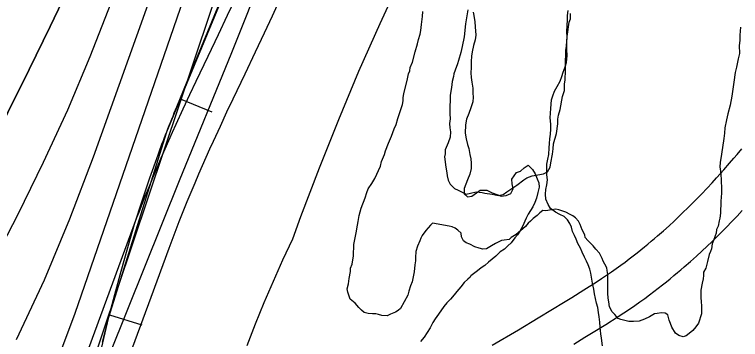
# Model space of a CAD drawing. Extents: x 3180038 to 3217926, y 922069 to 947485.
# Drawn here: x 3193371 to 3193903, y 944482 to 944720 of the extents above; entities that cross this region are included whole.
import ezdxf

# ---------------------------------------------------------------- set-up
doc = ezdxf.new("R2010")
doc.units = 0
for name, color, linetype in [('V-BORW-LINE', 7, 'Continuous'), ('V-LEVE-TOET', 7, 'Continuous'), ('V-ROAD-CNTR', 7, 'Continuous'), ('V-SITE-VEGE', 7, 'Continuous'), ('V-TOPO-DPTH', 7, 'Continuous'), ('V-TOPO-MAJR', 7, 'Continuous'), ('V-TOPO-MINR', 7, 'Continuous'), ('V-TOPO-SHOR', 7, 'Continuous')]:
    doc.layers.add(name, color=color, linetype=linetype)

msp = doc.modelspace()

# ---------------------------------------------------------------- linework, layer by layer
at = {"layer": 'V-BORW-LINE'}
for p, q in [((3193519.65, 944726.09), (3193511.94, 944707.77)), ((3193511.94, 944707.77), (3193504.36, 944689.37)), ((3193504.36, 944689.37), (3193496.78, 944670.98)), ((3193496.78, 944670.98), (3193489.28, 944652.55)), ((3193492.01, 944658.58), (3193515.1, 944648.99)), ((3193475.47, 944617.38), (3193469.45, 944600.53)), ((3193469.45, 944600.53), (3193463.82, 944583.55)), ((3193463.82, 944583.55), (3193458.27, 944566.54)), ((3193458.27, 944566.54), (3193453.4, 944549.32)), ((3193453.4, 944549.32), (3193448.54, 944532.1)), ((3193448.54, 944532.1), (3193443.8, 944514.85)), ((3193443.8, 944514.85), (3193439.21, 944497.56)), ((3193440.09, 944500.37), (3193463.95, 944492.92)), ((3193439.21, 944497.56), (3193434.89, 944480.19))]:
    msp.add_line(p, q, dxfattribs=at)
for points in [[(3193542.84, 944781.06), (3193481.85, 944634.09)], [(3193481.85, 944634.09), (3193439.21, 944497.56)], [(3193439.21, 944497.56), (3193406.77, 944358.06)]]:
    msp.add_lwpolyline(points, dxfattribs=at)
msp.add_spline([(3193489.28, 944652.55), (3193481.85, 944634.09), (3193475.47, 944617.38)], degree=3, dxfattribs=at)
at = {"layer": 'V-LEVE-TOET'}
for points in [[(3193440.62, 944472.1), (3193491.45, 944598.75), (3193491.45, 944598.75), (3193529.84, 944692.6), (3193529.84, 944692.6), (3193579.68, 944817.61), (3193579.68, 944817.61), (3193607.64, 944892.07), (3193623.57, 944933), (3193623.57, 944933), (3193650.11, 945004.62), (3193660.44, 945032.83), (3193660.44, 945032.83), (3193671.96, 945054.71), (3193683.67, 945076.46)], [(3193654.23, 944748.25), (3193638.2, 944713.53), (3193622.78, 944678.54), (3193607.97, 944643.28), (3193593.79, 944607.77), (3193580.22, 944572.02), (3193574.23, 944555.62), (3193574.23, 944555.62), (3193567.01, 944540.24), (3193560.05, 944524.73), (3193553.36, 944509.11), (3193546.95, 944493.37), (3193540.82, 944477.52)]]:
    msp.add_lwpolyline(points, dxfattribs=at)
at = {"layer": 'V-ROAD-CNTR'}
for points in [[(3193424.9, 944475.9), (3193442.49, 944523.69), (3193451.34, 944547.58), (3193455.8, 944559.53), (3193460.28, 944571.49), (3193461.8, 944575.49), (3193463.32, 944579.45), (3193466.36, 944587.16), (3193469.36, 944594.61), (3193472.33, 944601.8), (3193475.25, 944608.73), (3193478.13, 944615.42), (3193480.94, 944621.88), (3193483.7, 944628.11), (3193486.4, 944634.14), (3193489.04, 944639.97), (3193494.2, 944651.19), (3193499.09, 944661.68), (3193503.71, 944671.49), (3193512.41, 944689.81), (3193520.04, 944705.79), (3193526.67, 944719.76), (3193532.43, 944731.99), (3193537.42, 944742.72)], [(3193453.05, 944465.53), (3193470.63, 944513.29), (3193479.46, 944537.13), (3193483.9, 944549.03), (3193488.35, 944560.9), (3193489.82, 944564.78), (3193491.28, 944568.57), (3193494.22, 944576.05), (3193497.14, 944583.27), (3193500.02, 944590.24), (3193502.86, 944596.98), (3193505.66, 944603.5), (3193508.41, 944609.81), (3193511.11, 944615.91), (3193513.75, 944621.81), (3193516.34, 944627.52), (3193521.42, 944638.59), (3193526.26, 944648.95), (3193530.83, 944658.67), (3193539.5, 944676.91), (3193547.12, 944692.9), (3193553.79, 944706.94), (3193559.6, 944719.27), (3193564.62, 944730.07)], [(3193720.7, 944477.94), (3193739.89, 944489.36), (3193754.22, 944497.97), (3193764.93, 944504.47), (3193772.93, 944509.37), (3193778.9, 944513.07), (3193787.85, 944518.67), (3193796.73, 944524.3), (3193800.67, 944526.86), (3193804.42, 944529.36), (3193808.02, 944531.82), (3193811.48, 944534.25), (3193814.81, 944536.64), (3193818, 944538.98), (3193821.07, 944541.28), (3193824.03, 944543.54), (3193826.87, 944545.75), (3193829.6, 944547.92), (3193832.24, 944550.05), (3193834.77, 944552.13), (3193837.21, 944554.16), (3193839.56, 944556.15), (3193841.8, 944558.08), (3193846.18, 944561.91), (3193850.23, 944565.55), (3193853.99, 944569), (3193857.48, 944572.29), (3193860.73, 944575.4), (3193863.76, 944578.36), (3193866.59, 944581.15), (3193869.22, 944583.8), (3193871.67, 944586.3), (3193873.95, 944588.66), (3193878.24, 944593.16), (3193881.94, 944597.13), (3193885.16, 944600.65), (3193887.97, 944603.75), (3193890.4, 944606.48), (3193894.67, 944611.34), (3193897.83, 944615.01), (3193900.19, 944617.78), (3193903.73, 944621.98)], [(3193780.55, 944478.86), (3193788.66, 944483.83), (3193794.75, 944487.6), (3193803.84, 944493.28), (3193812.94, 944499.06), (3193817.15, 944501.79), (3193821.21, 944504.5), (3193825.11, 944507.16), (3193828.84, 944509.78), (3193832.43, 944512.36), (3193835.87, 944514.88), (3193839.18, 944517.36), (3193842.36, 944519.79), (3193845.41, 944522.17), (3193848.35, 944524.5), (3193851.17, 944526.78), (3193853.89, 944529.01), (3193856.5, 944531.19), (3193859.02, 944533.32), (3193861.46, 944535.41), (3193866.09, 944539.47), (3193870.41, 944543.35), (3193874.41, 944547.03), (3193878.13, 944550.52), (3193881.58, 944553.83), (3193884.79, 944556.96), (3193887.78, 944559.92), (3193890.57, 944562.72), (3193893.16, 944565.37), (3193895.59, 944567.88), (3193900.07, 944572.59), (3193903.97, 944576.77)]]:
    msp.add_lwpolyline(points, dxfattribs=at)
at = {"layer": 'V-SITE-VEGE'}
for points in [[(3193676.99, 944567.42), (3193675.36, 944565.87), (3193673.73, 944563.93), (3193672.1, 944561.99), (3193669.25, 944558.49), (3193668.41, 944556.53), (3193667.57, 944554.56), (3193665.89, 944550.64), (3193664.61, 944546.71), (3193664.51, 944542.35), (3193664.45, 944539.97), (3193663.98, 944536.82), (3193663.46, 944531.68), (3193662.11, 944524.58), (3193660.85, 944521.43), (3193659.57, 944517.5), (3193658.71, 944514.75), (3193653.33, 944504.97), (3193651.71, 944503.42), (3193649.7, 944502.28), (3193646.09, 944500.78), (3193643.69, 944499.65), (3193639.73, 944499.74), (3193637.37, 944500.59), (3193635.4, 944501.03), (3193633.03, 944501.09), (3193629.86, 944501.16), (3193626.71, 944502.03), (3193624.76, 944503.66), (3193622.83, 944505.69), (3193620.13, 944508.92), (3193616.63, 944511.77), (3193615.51, 944514.58), (3193614.77, 944516.97), (3193614.43, 944519.36), (3193615.31, 944522.9), (3193615.8, 944526.85), (3193616.71, 944531.98), (3193616.77, 944534.36), (3193618.03, 944537.5), (3193618.96, 944543.42), (3193619.16, 944551.74), (3193620.95, 944560.42), (3193621.87, 944565.94), (3193622.33, 944568.71), (3193623.23, 944573.04), (3193624.54, 944578.56), (3193627.49, 944586.02), (3193628.77, 944589.95), (3193629.63, 944592.71), (3193632.5, 944596.6), (3193634.56, 944600.12), (3193638.74, 944609.14), (3193639.61, 944612.68), (3193641.71, 944617.78), (3193642.57, 944620.54), (3193644.68, 944626.04), (3193646.78, 944631.14), (3193648.89, 944636.64), (3193650.15, 944639.78), (3193651.45, 944644.11), (3193654.86, 944654.33), (3193655.32, 944657.09), (3193655.37, 944659.47), (3193655.83, 944662.23), (3193658.47, 944673.27), (3193659.35, 944676.81), (3193660.19, 944679.17), (3193660.64, 944681.54), (3193662.32, 944685.46), (3193664.09, 944692.95), (3193665.81, 944698.85), (3193666.67, 944702), (3193667.95, 944705.94), (3193668.42, 944708.7), (3193668.91, 944713.04), (3193669.45, 944718.98), (3193669.93, 944722.53)], [(3193702.85, 944723.74), (3193701.03, 944713.48), (3193700.01, 944703.99), (3193698.65, 944696.89), (3193697.76, 944692.55), (3193696.04, 944686.65), (3193695.19, 944684.29), (3193693.49, 944679.58), (3193692.63, 944676.82), (3193692.19, 944674.85), (3193691.32, 944671.3), (3193690.82, 944666.96), (3193690.36, 944664.2), (3193689.89, 944661.04), (3193689.79, 944657.08), (3193689.71, 944653.51), (3193689.57, 944647.57), (3193689.88, 944644), (3193689.4, 944640.44), (3193689.72, 944637.26), (3193690.05, 944634.48), (3193689.96, 944630.52), (3193688.27, 944626.2), (3193686.17, 944621.1), (3193686.11, 944618.33), (3193685.65, 944615.96), (3193686.67, 944608.41), (3193687.37, 944604.43), (3193687.71, 944602.04), (3193688.42, 944598.85), (3193689.94, 944596.04), (3193693.04, 944592.8), (3193695.78, 944591.55), (3193698.53, 944590.29), (3193701.66, 944588.64), (3193704.84, 944589.35), (3193708.83, 944590.45), (3193713.18, 944589.95), (3193715.15, 944589.51), (3193720.68, 944588.59), (3193725.02, 944587.69), (3193728.6, 944588.4), (3193731.42, 944590.31), (3193738.67, 944595.3), (3193743.91, 944599.14), (3193745.93, 944600.67), (3193749.93, 944602.16), (3193758.28, 944603.55), (3193761.09, 944605.07), (3193763.15, 944608.59), (3193763.62, 944611.75), (3193764.96, 944618.06), (3193765.45, 944622.01), (3193765.54, 944625.57), (3193767.69, 944633.05), (3193768.65, 944640.16), (3193768.73, 944643.73), (3193769.19, 944646.49), (3193770.49, 944650.82), (3193772.29, 944660.29), (3193773.58, 944664.62), (3193773.7, 944669.37), (3193774.17, 944672.53), (3193774.33, 944679.26), (3193774.47, 944685.6), (3193774.61, 944691.54), (3193774.68, 944694.31), (3193775.14, 944697.07), (3193775.7, 944704.2), (3193777.14, 944714.86), (3193777.99, 944717.22), (3193778.09, 944721.18)], [(3193902.68, 944711.12), (3193902.14, 944705.19), (3193902.05, 944701.23), (3193901.57, 944697.67), (3193901.83, 944691.72), (3193900.94, 944687.78), (3193899.61, 944681.86), (3193898.73, 944677.92), (3193897.77, 944670.81), (3193896.34, 944660.54), (3193894.99, 944653.84), (3193893.26, 944647.54), (3193892.36, 944643.2), (3193891.03, 944637.29), (3193890.94, 944633.33), (3193890.45, 944629.38), (3193888.6, 944617.93), (3193887.67, 944612), (3193887.59, 944608.84), (3193887.91, 944605.66), (3193888.57, 944599.7), (3193888.78, 944591.77), (3193888.72, 944589.39), (3193888.18, 944583.46), (3193888.12, 944580.69), (3193888.04, 944577.52), (3193887.98, 944574.75), (3193887.5, 944571.19), (3193887.06, 944569.22), (3193886.17, 944565.28), (3193884.93, 944562.93), (3193884.86, 944560.16), (3193884.02, 944558.2), (3193882.75, 944554.66), (3193881.9, 944552.3), (3193881.43, 944548.75), (3193880.59, 944546.78), (3193879.74, 944544.43), (3193878.43, 944539.3), (3193877.13, 944534.58), (3193875.47, 944531.45), (3193875.41, 944529.07), (3193875.36, 944526.7), (3193874.49, 944523.55), (3193873.58, 944518.42), (3193873.45, 944512.87), (3193873.77, 944509.69), (3193874.1, 944506.91), (3193874.03, 944503.75), (3193873.96, 944500.97), (3193871.82, 944494.29), (3193869.78, 944491.56), (3193867.73, 944488.83), (3193864.9, 944486.52), (3193862.88, 944484.98), (3193860.49, 944484.25), (3193857.34, 944485.11), (3193855, 944486.76), (3193852.33, 944491.18), (3193851.21, 944493.98), (3193850.47, 944496.37), (3193849.38, 944500.36), (3193847.43, 944501.59), (3193844.65, 944501.66), (3193841.48, 944501.34), (3193839.49, 944500.99), (3193835.86, 944498.7), (3193832.26, 944497.2)], [(3193832.26, 944497.2), (3193830.26, 944496.45), (3193828.27, 944495.7), (3193824.3, 944495.4), (3193820.73, 944495.49), (3193818.76, 944495.93), (3193814.82, 944496.81), (3193812.86, 944497.65), (3193810.54, 944500.48), (3193808.61, 944502.51), (3193806.71, 944506.12), (3193806.01, 944509.7), (3193805.68, 944512.49), (3193805.36, 944516.06), (3193805.43, 944518.83), (3193805.5, 944522), (3193805.29, 944529.93), (3193804.96, 944532.71), (3193804.61, 944534.7), (3193803.09, 944537.51), (3193801.95, 944539.52), (3193801.21, 944541.52), (3193799.32, 944545.53), (3193796.61, 944548.36), (3193794.69, 944550.78), (3193792.75, 944552.81), (3193790.82, 944554.84), (3193788.89, 944556.87), (3193788.54, 944558.86), (3193786.64, 944562.47), (3193785.89, 944564.46), (3193785.15, 944566.46), (3193784.02, 944568.87), (3193781.7, 944571.3), (3193779.75, 944572.93), (3193777.79, 944573.77), (3193774.66, 944575.43), (3193769.55, 944577.13), (3193767.18, 944577.59), (3193764, 944577.26), (3193760.02, 944576.57), (3193757.65, 944576.62), (3193755.63, 944575.08), (3193753.6, 944573.15), (3193750.78, 944570.84), (3193748.75, 944568.91), (3193747.13, 944567.36), (3193745.09, 944565.03), (3193741.45, 944561.94), (3193738.22, 944559.24), (3193734.6, 944556.95), (3193732.98, 944555.41), (3193729.4, 944555.09), (3193727.41, 944554.74), (3193723, 944552.47), (3193720.19, 944550.95), (3193716.57, 944548.66), (3193713.79, 944548.33), (3193711.03, 944549.18), (3193707.88, 944550.05), (3193704.37, 944552.12), (3193701.61, 944552.97), (3193699.67, 944554.6), (3193698.15, 944557.41), (3193697.82, 944560.19), (3193695.49, 944562.23), (3193693.55, 944563.86), (3193691.19, 944564.71), (3193689.22, 944565.15), (3193676.99, 944567.42)]]:
    msp.add_lwpolyline(points, dxfattribs=at)
at = {"layer": 'V-TOPO-DPTH'}
msp.add_lwpolyline([(3193696.48, 945305.11), (3193683.54, 945296.51), (3193671.27, 945287.11), (3193660, 945276.54), (3193649.4, 945265.17), (3193634.52, 945247.48), (3193618.13, 945225.98), (3193603.23, 945203.59), (3193590.54, 945179.88), (3193579.33, 945155.27), (3193453.63, 944839.86), (3193440.26, 944807.39), (3193426.4, 944775.14), (3193411.8, 944743.21), (3193396.72, 944711.5), (3193381.22, 944679.97), (3193365.65, 944648.48), (3193349.99, 944617.03), (3193334.26, 944585.62), (3193329.86, 944576.86), (3193312.11, 944540.99), (3193294.64, 944504.97), (3193277.62, 944468.75)], dxfattribs=at)
at = {"layer": 'V-TOPO-MAJR'}
msp.add_lwpolyline([(3193396.17, 944451.06), (3193415.06, 944501.43), (3193650.83, 945184.29)], dxfattribs=at)
at = {"layer": 'V-TOPO-MINR'}
for points in [[(3193277.62, 944468.75), (3193294.64, 944504.97), (3193312.11, 944540.99), (3193329.86, 944576.86), (3193334.26, 944585.62), (3193349.99, 944617.03), (3193365.65, 944648.48), (3193381.22, 944679.97), (3193396.72, 944711.5), (3193411.8, 944743.21), (3193426.4, 944775.14), (3193440.26, 944807.39), (3193453.63, 944839.86), (3193579.33, 945155.27), (3193590.54, 945179.88), (3193603.23, 945203.59), (3193618.13, 945225.98), (3193634.52, 945247.48), (3193649.4, 945265.17), (3193660, 945276.54), (3193671.27, 945287.11), (3193683.54, 945296.51), (3193696.48, 945305.11)], [(3193361.62, 944551.38), (3193373.21, 944574.1), (3193391.8, 944612.12), (3193409.51, 944650.54), (3193425.91, 944689.53), (3193441.44, 944728.91), (3193604.93, 945165.18), (3193613.11, 945183.96), (3193622.49, 945202.02), (3193633.7, 945219.01), (3193646.13, 945235.29), (3193650.71, 945240.69), (3193662.38, 945252.98), (3193674.84, 945264.29), (3193688.48, 945274.16), (3193702.91, 945283.05), (3193721.48, 945293.12), (3193727.31, 945296.02), (3193733.25, 945298.65), (3193739.36, 945300.87), (3193745.57, 945302.81), (3193751.89, 945304.46)], [(3193401.1, 944385.18), (3193672.15, 945193.13)], [(3193371.99, 944482.09), (3193392.56, 944525.98), (3193411.2, 944570.74), (3193428.54, 944616.06), (3193628.53, 945174.91)]]:
    msp.add_lwpolyline(points, dxfattribs=at)
at = {"layer": 'V-TOPO-SHOR'}
for points in [[(3193780.87, 944558.38), (3193779.48, 944561.33), (3193778.65, 944564.45), (3193777.43, 944567.21), (3193775.86, 944569.98), (3193773.36, 944572.41), (3193770.11, 944573.77), (3193767.05, 944575.48), (3193763.47, 944578.12), (3193761.71, 944581.08), (3193759.98, 944584.94), (3193759.7, 944588.6), (3193759.97, 944592.24), (3193760.59, 944595.51), (3193761.23, 944599.14), (3193760.77, 944602.98), (3193760.69, 944607.54), (3193760.77, 944610.64), (3193761.4, 944614.45), (3193762.21, 944617.72), (3193762.51, 944622.63), (3193762.58, 944625.91), (3193762.85, 944629.37), (3193763.47, 944632.64), (3193763.74, 944636.28), (3193763.65, 944640.11), (3193763.21, 944644.68), (3193763.47, 944648.14), (3193763.55, 944651.42), (3193763.81, 944654.7), (3193764.06, 944657.79), (3193765.04, 944660.69), (3193766.4, 944664.12), (3193768.31, 944667.72), (3193770.4, 944671.5), (3193771.76, 944674.93), (3193772.74, 944678.01), (3193774.11, 944681.99), (3193775.1, 944685.07), (3193775.59, 944690.34), (3193775.32, 944694.55), (3193775.45, 944700.19), (3193775.54, 944703.84), (3193775.45, 944707.85), (3193775.55, 944712.05), (3193775.84, 944716.6), (3193775.91, 944719.69), (3193776.36, 944723.33)], [(3193706.67, 944722.05), (3193707.16, 944719.67), (3193707.96, 944714.91), (3193708.25, 944711.44), (3193708.65, 944705.23), (3193708.2, 944701.77), (3193707.01, 944697.61), (3193705.99, 944692.89), (3193705.55, 944689.8), (3193705.27, 944685.8), (3193705.17, 944681.42), (3193705.08, 944677.6), (3193705.19, 944674.31), (3193705.65, 944670.83), (3193706.46, 944666.44), (3193706.37, 944662.8), (3193706.67, 944659.69), (3193706.41, 944656.41), (3193705.02, 944651.89), (3193703.47, 944647.91), (3193701.92, 944643.75), (3193701.09, 944639.58), (3193700.94, 944633.38), (3193701.58, 944629.35), (3193702.57, 944625.14), (3193703.42, 944622.2), (3193704.22, 944617.8), (3193705.06, 944614.68), (3193705.35, 944611.39), (3193705.26, 944607.57), (3193704.25, 944603.4), (3193702.51, 944599.24), (3193701.34, 944595.99), (3193699.99, 944592.74), (3193700.08, 944588.91), (3193702.58, 944586.66), (3193705.69, 944587.13), (3193709.03, 944589.79), (3193711.81, 944591.55), (3193716.74, 944591.61), (3193720.52, 944589.7), (3193724.14, 944588.52), (3193727.21, 944587.17), (3193730.87, 944587.82), (3193734.19, 944589.2), (3193735.91, 944592.62), (3193735.26, 944596.29), (3193735.16, 944599.75), (3193738.38, 944604.6), (3193741.5, 944605.44), (3193744.11, 944607.93), (3193747.08, 944610.05), (3193750.1, 944606.7), (3193752.21, 944603.55), (3193753.59, 944599.87), (3193754.8, 944597.1)], [(3193754.8, 944597.1), (3193755.08, 944593.81), (3193754.08, 944589.82), (3193753.07, 944585.66), (3193751.9, 944582.58), (3193750.37, 944579.52), (3193746.96, 944574.13), (3193745.61, 944571.06), (3193742.92, 944564.92), (3193741.01, 944561.5), (3193739.31, 944558.99), (3193737.25, 944556.67), (3193734.61, 944553.08), (3193732.01, 944550.77), (3193729.76, 944548.46), (3193726.61, 944546.34), (3193723.26, 944543.32), (3193720.66, 944541.19), (3193718.05, 944538.88), (3193715.26, 944536.4), (3193712.66, 944534.63), (3193709.88, 944532.51), (3193705.05, 944528.79), (3193704.48, 944527.9), (3193702.81, 944526.48), (3193700.01, 944523.99), (3193697.75, 944520.76), (3193694.75, 944517.37), (3193692.69, 944514.86), (3193690.06, 944511.64), (3193687.44, 944508.97), (3193685.19, 944506.28), (3193681.23, 944500.72), (3193678.96, 944497.31), (3193677.26, 944494.62), (3193675.16, 944490.66), (3193673.07, 944487.24), (3193670.81, 944484.01), (3193668, 944480.8)], [(3193801.41, 944477.66), (3193800.81, 944483.14), (3193800.33, 944486.26), (3193799.72, 944491.19), (3193799.44, 944494.85), (3193798.99, 944498.87), (3193798.51, 944501.98), (3193798.05, 944505.64), (3193797.21, 944508.76), (3193795.55, 944515.73), (3193795.08, 944519.02), (3193794.27, 944523.42), (3193792.99, 944530.92), (3193792.15, 944533.86), (3193790.94, 944536.81), (3193789.73, 944539.57), (3193788.34, 944542.52), (3193786.6, 944546.21), (3193785.4, 944549.15), (3193783.47, 944552.48), (3193782.27, 944555.61), (3193780.87, 944558.38)]]:
    msp.add_lwpolyline(points, dxfattribs=at)

doc.saveas('drawing.dxf')
